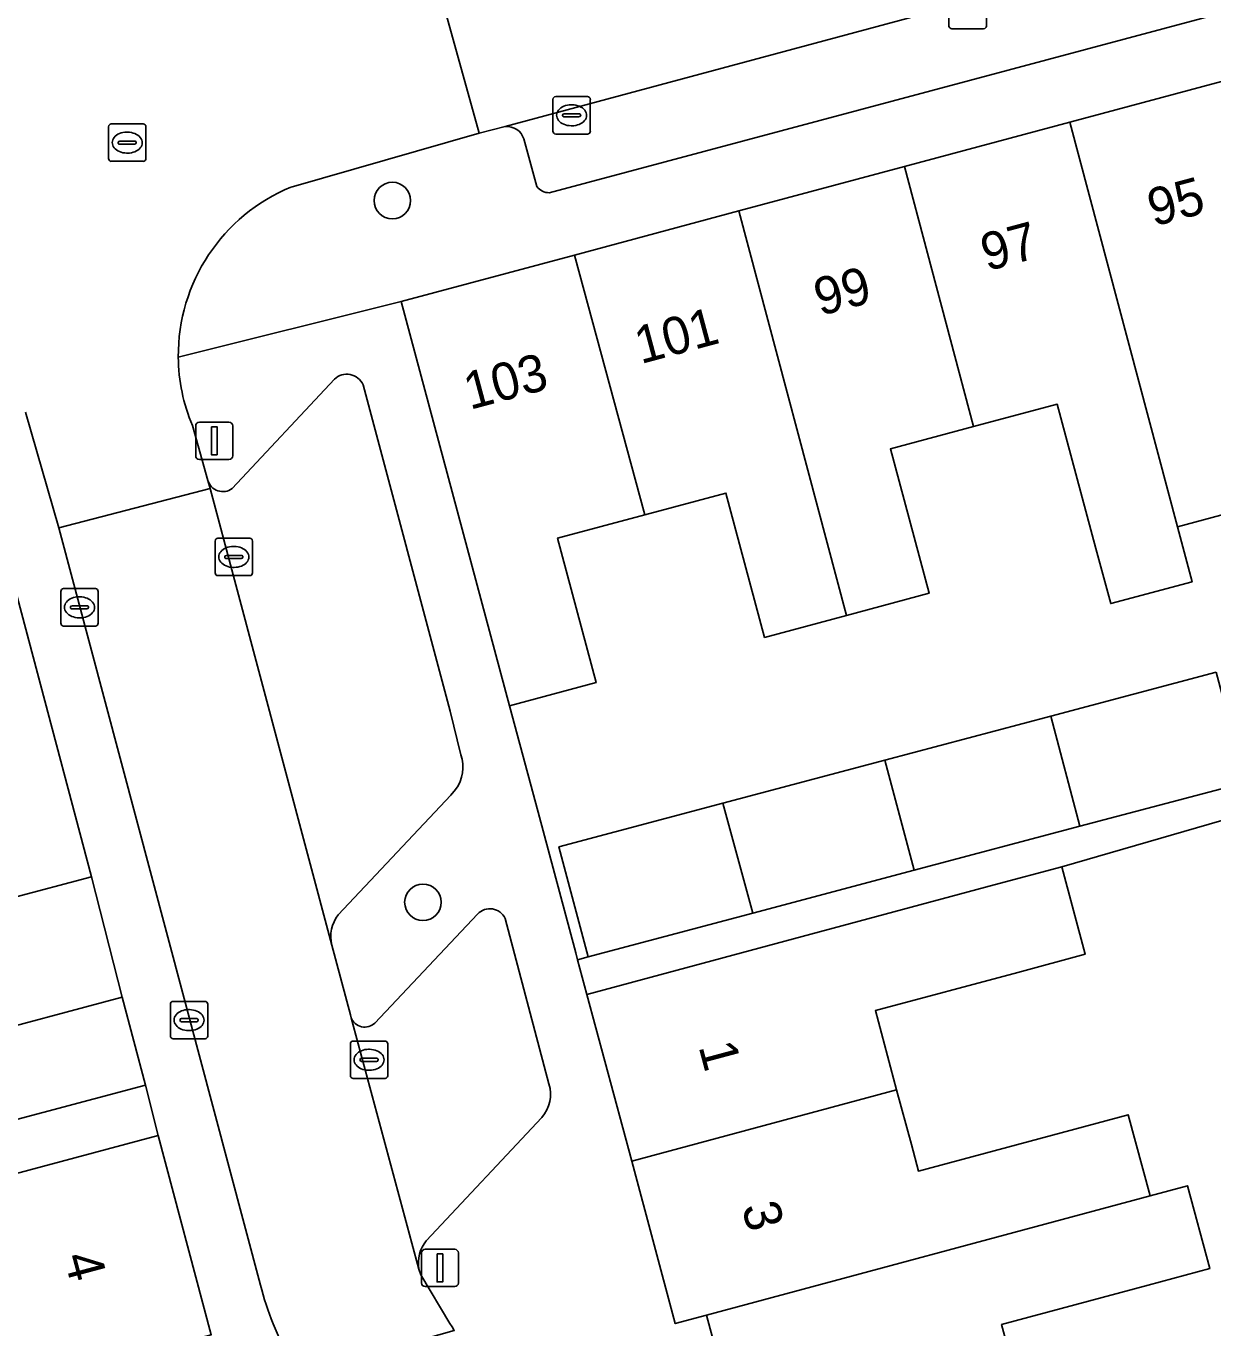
# Model space of a CAD drawing. Extents: x 162542 to 163147, y 380779 to 381521.
# Drawn here: x 162802.78 to 162834.54, y 381034.74 to 381069.57 of the extents above; entities that cross this region are included whole.
import ezdxf

# ---------------------------------------------------------------- set-up
doc = ezdxf.new("R2010")
doc.units = 0
for name, color, linetype in [('IMGEO_Boom', 7, 'Continuous'), ('IMGEO_Erf', 7, 'Continuous'), ('IMGEO_Kolk', 7, 'Continuous'), ('IMGEO_Lichtmast', 7, 'Continuous'), ('IMGEO_Muur', 7, 'Continuous'), ('IMGEO_Pand', 7, 'Continuous'), ('IMGEO_Pand_nummerreeks', 7, 'Continuous'), ('IMGEO_Parkeervlak_open', 7, 'Continuous'), ('IMGEO_Rijbaan_lokaal_open', 7, 'Continuous'), ('IMGEO_Rioolput', 7, 'Continuous'), ('IMGEO_Voetpad_open', 7, 'Continuous')]:
    doc.layers.add(name, color=color, linetype=linetype)

msp = doc.modelspace()

# ---------------------------------------------------------------- linework, layer by layer
at = {"layer": 'IMGEO_Boom'}
for centre in [(162812.583, 381064.902), (162813.401, 381046.126)]:
    msp.add_circle(centre, 0.489, dxfattribs=at)
at = {"layer": 'IMGEO_Erf'}
for points in [[(162835.811, 381056.771), (162833.584, 381056.174), (162833.975, 381054.702), (162831.8, 381054.119), (162831.406, 381055.59), (162830.371, 381059.454), (162828.134, 381058.854), (162825.909, 381058.258), (162826.944, 381054.394), (162824.73, 381053.8), (162822.54, 381053.213), (162821.505, 381057.077), (162819.336, 381056.495), (162817.004, 381055.87), (162818.039, 381052.006), (162815.721, 381051.384), (162816.482, 381048.541), (162817.49, 381044.774), (162817.539, 381044.59), (162817.82, 381044.665), (162817.037, 381047.614), (162821.428, 381048.78), (162825.76, 381049.93), (162830.194, 381051.107), (162834.619, 381052.282)], [(162840.606, 381031.053), (162839.48, 381035.426), (162838.364, 381039.756), (162837.242, 381044.114), (162836.064, 381048.686), (162830.489, 381047.074), (162831.117, 381044.736), (162829.313, 381044.251), (162825.505, 381043.228), (162826.074, 381041.108), (162826.467, 381039.643), (162826.657, 381038.935), (162832.27, 381040.442), (162832.853, 381038.273), (162833.857, 381038.543), (162834.452, 381036.326), (162832.803, 381035.883), (162828.882, 381034.83), (162829.455, 381032.699)], [(162801.215, 381042.483), (162805.355, 381043.584), (162804.535, 381046.81), (162802.384, 381046.237)]]:
    msp.add_lwpolyline(points, dxfattribs=at)
at = {"layer": 'IMGEO_Kolk'}
for p, q in [((162827.473, 381069.572), (162827.473, 381070.424)), ((162828.474, 381070.424), (162828.474, 381069.572)), ((162828.4, 381069.498), (162827.548, 381069.498)), ((162816.878, 381066.757), (162816.878, 381067.609)), ((162816.953, 381067.683), (162817.805, 381067.683)), ((162817.879, 381067.609), (162817.879, 381066.757)), ((162817.366, 381067.463), (162817.391, 381067.463)), ((162817.137, 381067.177), (162817.137, 381067.189)), ((162817.575, 381067.14), (162817.177, 381067.14)), ((162817.18, 381067.226), (162817.578, 381067.226)), ((162817.389, 381066.903), (162817.364, 381066.903)), ((162817.621, 381067.189), (162817.621, 381067.177)), ((162817.805, 381066.683), (162816.953, 381066.683)), ((162807.841, 381054.94), (162807.841, 381055.792)), ((162807.916, 381055.866), (162808.768, 381055.866)), ((162808.842, 381055.792), (162808.842, 381054.94)), ((162808.143, 381055.409), (162808.541, 381055.409)), ((162808.329, 381055.646), (162808.354, 381055.646)), ((162808.1, 381055.36), (162808.1, 381055.372)), ((162808.538, 381055.323), (162808.14, 381055.323)), ((162808.352, 381055.086), (162808.327, 381055.086)), ((162808.584, 381055.372), (162808.584, 381055.36)), ((162808.768, 381054.866), (162807.916, 381054.866)), ((162803.713, 381053.592), (162803.713, 381054.444)), ((162803.788, 381054.518), (162804.64, 381054.518)), ((162804.714, 381054.444), (162804.714, 381053.592)), ((162803.972, 381054.012), (162803.972, 381054.024)), ((162804.015, 381054.061), (162804.413, 381054.061)), ((162804.201, 381054.298), (162804.226, 381054.298)), ((162804.456, 381054.024), (162804.456, 381054.012)), ((162804.41, 381053.975), (162804.012, 381053.975)), ((162804.224, 381053.738), (162804.199, 381053.738)), ((162804.64, 381053.518), (162803.788, 381053.518)), ((162806.644, 381042.548), (162806.644, 381043.4)), ((162806.719, 381043.474), (162807.571, 381043.474)), ((162807.132, 381043.254), (162807.157, 381043.254)), ((162807.645, 381043.4), (162807.645, 381042.548)), ((162806.903, 381042.968), (162806.903, 381042.98)), ((162807.341, 381042.931), (162806.943, 381042.931)), ((162806.946, 381043.017), (162807.344, 381043.017)), ((162807.387, 381042.98), (162807.387, 381042.968)), ((162807.155, 381042.694), (162807.13, 381042.694)), ((162807.571, 381042.474), (162806.719, 381042.474)), ((162811.46, 381041.486), (162811.46, 381042.338)), ((162811.535, 381042.412), (162812.387, 381042.412)), ((162811.948, 381042.192), (162811.973, 381042.192)), ((162812.461, 381042.338), (162812.461, 381041.486)), ((162811.719, 381041.906), (162811.719, 381041.918)), ((162812.157, 381041.869), (162811.759, 381041.869)), ((162811.762, 381041.955), (162812.16, 381041.955)), ((162812.203, 381041.918), (162812.203, 381041.906)), ((162811.971, 381041.632), (162811.946, 381041.632)), ((162812.387, 381041.412), (162811.535, 381041.412))]:
    msp.add_line(p, q, dxfattribs=at)
for points in [[(162827.473, 381069.572), (162827.473, 381070.424)], [(162828.474, 381070.424), (162828.474, 381069.572)], [(162828.4, 381069.498), (162827.548, 381069.498)], [(162816.878, 381066.757), (162816.878, 381067.609)], [(162816.953, 381067.683), (162817.805, 381067.683)], [(162817.879, 381067.609), (162817.879, 381066.757)], [(162817.805, 381066.683), (162816.953, 381066.683)], [(162807.841, 381054.94), (162807.841, 381055.792)], [(162807.916, 381055.866), (162808.768, 381055.866)], [(162808.842, 381055.792), (162808.842, 381054.94)], [(162808.768, 381054.866), (162807.916, 381054.866)], [(162803.713, 381053.592), (162803.713, 381054.444)], [(162803.788, 381054.518), (162804.64, 381054.518)], [(162804.714, 381054.444), (162804.714, 381053.592)], [(162804.64, 381053.518), (162803.788, 381053.518)], [(162806.644, 381042.548), (162806.644, 381043.4)], [(162806.719, 381043.474), (162807.571, 381043.474)], [(162807.645, 381043.4), (162807.645, 381042.548)], [(162807.571, 381042.474), (162806.719, 381042.474)], [(162811.46, 381041.486), (162811.46, 381042.338)], [(162811.535, 381042.412), (162812.387, 381042.412)], [(162812.461, 381042.338), (162812.461, 381041.486)], [(162812.387, 381041.412), (162811.535, 381041.412)]]:
    msp.add_lwpolyline(points, dxfattribs=at)
for centre, radius, start, end in [((162827.55, 381069.574), 0.0765, 181.552, 268.448), ((162827.55, 381069.574), 0.0765, 181.552, 268.448), ((162828.398, 381069.574), 0.0765, 271.552, 358.448), ((162828.398, 381069.574), 0.0765, 271.552, 358.448), ((162816.955, 381067.607), 0.0765, 91.552, 178.448), ((162816.955, 381067.607), 0.0765, 91.552, 178.448), ((162817.803, 381067.607), 0.0765, 1.552, 88.448), ((162817.803, 381067.607), 0.0765, 1.552, 88.448), ((162817.177, 381067.186), 0.0403, 85.8775, 175.7526), ((162817.174, 381067.176), 0.0366, 178.938, 274.7102), ((162817.578, 381067.183), 0.043, 264.8664, 352.4533), ((162817.582, 381067.188), 0.0386, 1.7309, 96.639), ((162816.955, 381066.759), 0.0765, 181.552, 268.448), ((162816.955, 381066.759), 0.0765, 181.552, 268.448), ((162817.803, 381066.759), 0.0765, 271.552, 358.448), ((162817.803, 381066.759), 0.0765, 271.552, 358.448), ((162807.918, 381055.79), 0.0765, 91.552, 178.448), ((162807.918, 381055.79), 0.0765, 91.552, 178.448), ((162808.766, 381055.79), 0.0765, 1.552, 88.448), ((162808.766, 381055.79), 0.0765, 1.552, 88.448), ((162808.14, 381055.369), 0.0403, 85.8775, 175.7526), ((162808.545, 381055.371), 0.0386, 1.7309, 96.639), ((162808.137, 381055.359), 0.0366, 178.938, 274.7102), ((162808.541, 381055.366), 0.043, 264.8664, 352.4533), ((162807.918, 381054.942), 0.0765, 181.552, 268.448), ((162807.918, 381054.942), 0.0765, 181.552, 268.448), ((162808.766, 381054.942), 0.0765, 271.552, 358.448), ((162808.766, 381054.942), 0.0765, 271.552, 358.448), ((162803.79, 381054.442), 0.0765, 91.552, 178.448), ((162803.79, 381054.442), 0.0765, 91.552, 178.448), ((162804.638, 381054.442), 0.0765, 1.552, 88.448), ((162804.638, 381054.442), 0.0765, 1.552, 88.448), ((162804.012, 381054.021), 0.0403, 85.8775, 175.7526), ((162804.009, 381054.011), 0.0366, 178.938, 274.7102), ((162804.413, 381054.018), 0.043, 264.8664, 352.4533), ((162804.417, 381054.023), 0.0386, 1.7309, 96.639), ((162803.79, 381053.594), 0.0765, 181.552, 268.448), ((162803.79, 381053.594), 0.0765, 181.552, 268.448), ((162804.638, 381053.594), 0.0765, 271.552, 358.448), ((162804.638, 381053.594), 0.0765, 271.552, 358.448), ((162806.721, 381043.398), 0.0765, 91.552, 178.448), ((162806.721, 381043.398), 0.0765, 91.552, 178.448), ((162807.569, 381043.398), 0.0765, 1.552, 88.448), ((162807.569, 381043.398), 0.0765, 1.552, 88.448), ((162806.943, 381042.977), 0.0403, 85.8775, 175.7526), ((162806.94, 381042.967), 0.0366, 178.938, 274.7102), ((162807.344, 381042.974), 0.043, 264.8664, 352.4533), ((162807.348, 381042.979), 0.0386, 1.7309, 96.639), ((162806.721, 381042.55), 0.0765, 181.552, 268.448), ((162806.721, 381042.55), 0.0765, 181.552, 268.448), ((162807.569, 381042.55), 0.0765, 271.552, 358.448), ((162807.569, 381042.55), 0.0765, 271.552, 358.448), ((162811.537, 381042.336), 0.0765, 91.552, 178.448), ((162811.537, 381042.336), 0.0765, 91.552, 178.448), ((162812.385, 381042.336), 0.0765, 1.552, 88.448), ((162812.385, 381042.336), 0.0765, 1.552, 88.448), ((162811.759, 381041.915), 0.0403, 85.8775, 175.7526), ((162811.756, 381041.905), 0.0366, 178.938, 274.7102), ((162812.16, 381041.912), 0.043, 264.8664, 352.4533), ((162812.164, 381041.917), 0.0386, 1.7309, 96.639), ((162811.537, 381041.488), 0.0765, 181.552, 268.448), ((162811.537, 381041.488), 0.0765, 181.552, 268.448), ((162812.385, 381041.488), 0.0765, 271.552, 358.448), ((162812.385, 381041.488), 0.0765, 271.552, 358.448)]:
    msp.add_arc(centre, radius, start, end, dxfattribs=at)
for centre, major_axis, ratio, start_param, end_param in [((162817.365, 381067.183), (-0.387, 0.002), 0.722429, 4.712389, 7.853982), ((162817.39, 381067.183), (-0.39, 0.002), 0.717154, 1.570796, 4.712389), ((162808.328, 381055.366), (-0.387, 0.002), 0.722429, 4.712389, 7.853982), ((162808.353, 381055.366), (-0.39, 0.002), 0.717154, 1.570796, 4.712389), ((162804.2, 381054.018), (-0.387, 0.002), 0.722429, 4.712389, 7.853982), ((162804.225, 381054.018), (-0.39, 0.002), 0.717154, 1.570796, 4.712389), ((162807.131, 381042.974), (-0.387, 0.002), 0.722429, 4.712389, 7.853982), ((162807.156, 381042.974), (-0.39, 0.002), 0.717154, 1.570796, 4.712389), ((162811.947, 381041.912), (-0.387, 0.002), 0.722429, 4.712389, 7.853982), ((162811.972, 381041.912), (-0.39, 0.002), 0.717154, 1.570796, 4.712389)]:
    msp.add_ellipse(centre, major_axis=major_axis, ratio=ratio, start_param=start_param, end_param=end_param, dxfattribs=at)
at = {"layer": 'IMGEO_Lichtmast'}
for p, q in [((162807.322, 381058.074), (162807.322, 381058.874)), ((162807.322, 381058.874), (162807.322, 381058.074)), ((162807.422, 381058.974), (162808.212, 381058.974)), ((162808.212, 381058.974), (162807.422, 381058.974)), ((162808.312, 381058.874), (162808.312, 381058.074)), ((162808.312, 381058.074), (162808.312, 381058.874)), ((162808.212, 381057.974), (162807.422, 381057.974)), ((162807.422, 381057.974), (162808.212, 381057.974)), ((162813.36, 381035.942), (162813.36, 381036.742)), ((162813.36, 381036.742), (162813.36, 381035.942)), ((162813.46, 381036.842), (162814.25, 381036.842)), ((162814.25, 381036.842), (162813.46, 381036.842)), ((162814.35, 381036.742), (162814.35, 381035.942)), ((162814.35, 381035.942), (162814.35, 381036.742)), ((162814.25, 381035.842), (162813.46, 381035.842)), ((162813.46, 381035.842), (162814.25, 381035.842))]:
    msp.add_line(p, q, dxfattribs=at)
for points in [[(162807.742, 381058.849), (162807.892, 381058.849), (162807.892, 381058.099), (162807.742, 381058.099), (162807.742, 381058.849)], [(162813.78, 381036.717), (162813.93, 381036.717), (162813.93, 381035.967), (162813.78, 381035.967), (162813.78, 381036.717)]]:
    msp.add_lwpolyline(points, dxfattribs=at)
for centre, start, end in [((162807.422, 381058.874), 90, 180), ((162807.422, 381058.874), 90, 180), ((162808.212, 381058.874), 0, 90), ((162808.212, 381058.874), 360, 90), ((162807.422, 381058.074), 180, 270), ((162807.422, 381058.074), 180, 270), ((162808.212, 381058.074), 270, 0), ((162808.212, 381058.074), 270, 0), ((162813.46, 381036.742), 90, 180), ((162813.46, 381036.742), 90, 180), ((162814.25, 381036.742), 0, 90), ((162814.25, 381036.742), 360, 90), ((162813.46, 381035.942), 180, 270), ((162813.46, 381035.942), 180, 270), ((162814.25, 381035.942), 270, 0), ((162814.25, 381035.942), 270, 0)]:
    msp.add_arc(centre, 0.1, start, end, dxfattribs=at)
at = {"layer": 'IMGEO_Muur'}
for points in [[(162815.721, 381051.384), (162816.482, 381048.541)], [(162804.535, 381046.81), (162805.355, 381043.584)]]:
    msp.add_lwpolyline(points, dxfattribs=at)
at = {"layer": 'IMGEO_Pand'}
for points in [[(162835.13, 381068.184), (162830.706, 381066.998), (162833.584, 381056.174), (162835.811, 381056.771), (162834.776, 381060.635), (162836.98, 381061.226)], [(162830.706, 381066.998), (162826.284, 381065.812), (162828.134, 381058.854), (162830.371, 381059.454), (162831.406, 381055.59), (162831.8, 381054.119), (162833.975, 381054.702), (162833.584, 381056.174)], [(162824.73, 381053.8), (162826.944, 381054.394), (162825.909, 381058.258), (162828.134, 381058.854), (162826.284, 381065.812), (162821.848, 381064.623)], [(162824.73, 381053.8), (162821.848, 381064.623), (162817.452, 381063.444), (162819.336, 381056.495), (162821.505, 381057.077), (162822.54, 381053.213)], [(162819.336, 381056.495), (162817.452, 381063.444), (162812.82, 381062.202), (162815.721, 381051.384), (162818.039, 381052.006), (162817.004, 381055.87)], [(162799.344, 381049.481), (162801.377, 381050.022), (162802.384, 381046.237), (162804.535, 381046.81), (162801.405, 381058.58), (162800.504, 381058.341), (162800.018, 381058.829), (162798.163, 381058.335), (162797.974, 381057.636), (162797.213, 381057.434)], [(162834.619, 381052.282), (162830.194, 381051.107), (162830.978, 381048.159), (162835.403, 381049.334)], [(162830.194, 381051.107), (162825.76, 381049.93), (162826.546, 381046.982), (162830.978, 381048.159)], [(162825.76, 381049.93), (162821.428, 381048.78), (162822.226, 381045.835), (162826.546, 381046.982)], [(162821.428, 381048.78), (162817.037, 381047.614), (162817.82, 381044.665), (162822.226, 381045.835)], [(162818.985, 381039.2), (162826.074, 381041.108), (162825.505, 381043.228), (162829.313, 381044.251), (162831.117, 381044.736), (162830.489, 381047.074), (162828.685, 381046.589), (162822.616, 381044.959), (162817.787, 381043.662)], [(162801.848, 381040.138), (162805.979, 381041.236), (162805.355, 381043.584), (162801.215, 381042.483)], [(162832.27, 381040.442), (162826.657, 381038.935), (162826.467, 381039.643), (162826.074, 381041.108), (162818.985, 381039.2), (162820.152, 381034.854), (162820.985, 381035.078), (162832.853, 381038.273)], [(162798.325, 381032.038), (162807.74, 381034.555), (162806.315, 381039.883), (162801.485, 381038.592), (162799.525, 381038.068), (162794.663, 381036.768), (162795.127, 381035.034), (162797.365, 381035.632)], [(162828.882, 381034.83), (162832.803, 381035.883), (162834.452, 381036.326), (162833.857, 381038.543), (162832.853, 381038.273), (162820.985, 381035.078), (162822.153, 381030.734), (162829.455, 381032.699)]]:
    msp.add_lwpolyline(points, close=True, dxfattribs=at)
at = {"layer": 'IMGEO_Parkeervlak_open'}
for points in [[(162851.855, 381076.637), (162815.604, 381066.881)], [(162816.78, 381065.113), (162851.679, 381074.446)], [(162816.098, 381066.55), (162816.451, 381065.274)], [(162811.032, 381060.126), (162808.299, 381057.197)], [(162814.418, 381050.071), (162814.132, 381051.236), (162811.8, 381059.973)], [(162807.647, 381057.415), (162807.705, 381057.197), (162810.965, 381044.975)], [(162811.135, 381045.792), (162814.143, 381048.99), (162814.276, 381049.142)], [(162814.861, 381045.812), (162812.114, 381042.894)], [(162816.772, 381041.265), (162815.601, 381045.695)], [(162811.481, 381043.036), (162813.294, 381036.307)], [(162813.491, 381037.066), (162816.579, 381040.371)]]:
    msp.add_lwpolyline(points, dxfattribs=at)
for centre, radius, start, end in [((162815.65, 381066.416), 0.467, 16.6733, 95.6794), ((162816.769, 381065.508), 0.395, 216.3128, 271.5365), ((162811.36, 381059.769), 0.485, 24.8792, 132.587), ((162808.049, 381057.533), 0.419, 196.4133, 306.6114), ((162813.431, 381049.746), 1.039, 324.4114, 18.2076), ((162811.902, 381045.206), 0.965, 142.6399, 193.8515), ((162815.191, 381045.5), 0.454, 25.4414, 136.5895), ((162811.845, 381043.176), 0.39, 201.0252, 313.6872), ((162815.882, 381040.989), 0.932, 318.4253, 17.2102), ((162814.204, 381036.476), 0.926, 140.3997, 190.5)]:
    msp.add_arc(centre, radius, start, end, dxfattribs=at)
at = {"layer": 'IMGEO_Rijbaan_lokaal_open'}
msp.add_lwpolyline([(162851.855, 381076.637), (162852.809, 381076.882), (162851.581, 381081.128), (162813.721, 381070.983), (162814.901, 381066.703), (162815.604, 381066.881)], close=True, dxfattribs=at)
for points in [[(162814.901, 381066.703), (162813.721, 381070.983), (162810.899, 381070.277)], [(162809.872, 381065.262), (162814.901, 381066.703)], [(162802.766, 381059.241), (162803.658, 381056.146), (162807.705, 381057.197), (162807.647, 381057.415), (162807.233, 381058.879)], [(162810.965, 381044.975), (162807.705, 381057.197), (162803.658, 381056.146), (162809.054, 381035.885)], [(162809.86, 381033.864), (162810.075, 381033.491), (162814.24, 381034.67), (162814.18, 381034.764), (162814.12, 381034.858), (162813.347, 381036.159), (162813.294, 381036.307), (162811.481, 381043.036), (162811.46, 381043.114), (162810.965, 381044.975)]]:
    msp.add_lwpolyline(points, dxfattribs=at)
for centre, radius, start, end in [((162811.731, 381060.756), 4.875, 112.4238, 180.5047), ((162811.727, 381060.756), 4.87, 180.505, 202.6671), ((162817.524, 381038.092), 8.753, 194.6029, 208.8826)]:
    msp.add_arc(centre, radius, start, end, dxfattribs=at)
at = {"layer": 'IMGEO_Rioolput'}
for p, q in [((162805.064, 381066.952), (162805.916, 381066.952)), ((162804.989, 381066.026), (162804.989, 381066.878)), ((162805.477, 381066.732), (162805.502, 381066.732)), ((162805.99, 381066.878), (162805.99, 381066.026)), ((162805.248, 381066.446), (162805.248, 381066.458)), ((162805.686, 381066.409), (162805.288, 381066.409)), ((162805.291, 381066.495), (162805.689, 381066.495)), ((162805.732, 381066.458), (162805.732, 381066.446)), ((162805.916, 381065.952), (162805.064, 381065.952)), ((162805.5, 381066.172), (162805.475, 381066.172))]:
    msp.add_line(p, q, dxfattribs=at)
for points in [[(162805.064, 381066.952), (162805.916, 381066.952)], [(162804.989, 381066.026), (162804.989, 381066.878)], [(162805.99, 381066.878), (162805.99, 381066.026)], [(162805.916, 381065.952), (162805.064, 381065.952)]]:
    msp.add_lwpolyline(points, dxfattribs=at)
for centre, radius, start, end in [((162805.066, 381066.876), 0.0765, 91.552, 178.448), ((162805.066, 381066.876), 0.0765, 91.552, 178.448), ((162805.914, 381066.876), 0.0765, 1.552, 88.448), ((162805.914, 381066.876), 0.0765, 1.552, 88.448), ((162805.288, 381066.455), 0.0403, 85.8775, 175.7526), ((162805.285, 381066.445), 0.0366, 178.938, 274.7102), ((162805.689, 381066.452), 0.043, 264.8664, 352.4533), ((162805.693, 381066.457), 0.0386, 1.7309, 96.639), ((162805.066, 381066.028), 0.0765, 181.552, 268.448), ((162805.066, 381066.028), 0.0765, 181.552, 268.448), ((162805.914, 381066.028), 0.0765, 271.552, 358.448), ((162805.914, 381066.028), 0.0765, 271.552, 358.448)]:
    msp.add_arc(centre, radius, start, end, dxfattribs=at)
for centre, major_axis, ratio, start_param, end_param in [((162805.476, 381066.452), (-0.387, 0.002), 0.722429, 4.712389, 7.853982), ((162805.501, 381066.452), (-0.39, 0.002), 0.717154, 1.570796, 4.712389)]:
    msp.add_ellipse(centre, major_axis=major_axis, ratio=ratio, start_param=start_param, end_param=end_param, dxfattribs=at)
at = {"layer": 'IMGEO_Voetpad_open'}
for points in [[(162851.679, 381074.446), (162816.78, 381065.113)], [(162806.857, 381060.713), (162812.82, 381062.202), (162817.452, 381063.444), (162821.848, 381064.623), (162826.284, 381065.812), (162830.706, 381066.998), (162835.13, 381068.184), (162839.552, 381069.37)], [(162815.604, 381066.881), (162814.901, 381066.703), (162809.872, 381065.262)], [(162816.451, 381065.274), (162816.098, 381066.55)], [(162822.153, 381030.734), (162820.985, 381035.078), (162820.152, 381034.854), (162818.985, 381039.2), (162817.787, 381043.662), (162817.539, 381044.59), (162817.49, 381044.774), (162816.482, 381048.541), (162815.721, 381051.384), (162812.82, 381062.202), (162806.857, 381060.713)], [(162808.299, 381057.197), (162811.032, 381060.126)], [(162811.8, 381059.973), (162814.132, 381051.236), (162814.418, 381050.071)], [(162809.054, 381035.885), (162803.658, 381056.146), (162802.766, 381059.241)], [(162807.233, 381058.879), (162807.647, 381057.415)], [(162801.405, 381058.58), (162804.535, 381046.81), (162805.355, 381043.584), (162805.979, 381041.236), (162806.315, 381039.883), (162807.74, 381034.555)], [(162853.036, 381054.015), (162848.68, 381052.859), (162844.255, 381051.684), (162839.83, 381050.509), (162835.403, 381049.334), (162830.978, 381048.159), (162826.546, 381046.982), (162822.226, 381045.835), (162817.82, 381044.665), (162817.539, 381044.59), (162817.787, 381043.662), (162822.616, 381044.959), (162828.685, 381046.589), (162830.489, 381047.074), (162836.064, 381048.686), (162839.456, 381049.56), (162840.659, 381045.033), (162841.769, 381040.673), (162842.898, 381036.336), (162844.036, 381031.966)], [(162814.276, 381049.142), (162814.143, 381048.99), (162811.135, 381045.792)], [(162812.114, 381042.894), (162814.861, 381045.812)], [(162815.601, 381045.695), (162816.772, 381041.265)], [(162810.965, 381044.975), (162811.46, 381043.114), (162811.481, 381043.036)], [(162801.485, 381038.592), (162806.315, 381039.883), (162805.979, 381041.236), (162801.848, 381040.138)], [(162816.579, 381040.371), (162813.491, 381037.066)], [(162813.294, 381036.307), (162813.347, 381036.159), (162814.12, 381034.858), (162814.18, 381034.764), (162814.24, 381034.67)]]:
    msp.add_lwpolyline(points, dxfattribs=at)
for centre, radius, start, end in [((162815.65, 381066.416), 0.467, 16.6733, 95.6794), ((162811.731, 381060.756), 4.875, 112.4238, 180.5047), ((162816.769, 381065.508), 0.395, 216.3128, 271.5365), ((162811.727, 381060.756), 4.87, 180.505, 202.6671), ((162811.36, 381059.769), 0.485, 24.8792, 132.587), ((162808.049, 381057.533), 0.419, 196.4133, 306.6114), ((162813.431, 381049.746), 1.039, 324.4114, 18.2076), ((162811.902, 381045.206), 0.965, 142.6399, 193.8515), ((162815.191, 381045.5), 0.454, 25.4414, 136.5895), ((162811.845, 381043.176), 0.39, 201.0252, 313.6872), ((162815.882, 381040.989), 0.932, 318.4253, 17.2102), ((162814.204, 381036.476), 0.926, 140.3997, 190.5), ((162817.524, 381038.092), 8.753, 194.6029, 208.8826)]:
    msp.add_arc(centre, radius, start, end, dxfattribs=at)

# ---------------------------------------------------------------- texts
at = {"layer": 'IMGEO_Pand_nummerreeks'}
for s, rotation, p in [('95', 15.0096, (162832.947, 381064.203)), ('97', 15.0115, (162828.487, 381063.007)), ('99', 15.0096, (162824.024, 381061.81)), ('101', 15.0096, (162819.228, 381060.524)), ('103', 15.0096, (162814.657, 381059.299)), ('1', 285.0298, (162820.77, 381042.269)), ('3', 285.0285, (162821.924, 381037.975)), ('4', 284.9682, (162803.787, 381036.637))]:
    msp.add_text(s, height=1, rotation=rotation, dxfattribs=at).set_placement(p)

doc.saveas('drawing.dxf')
